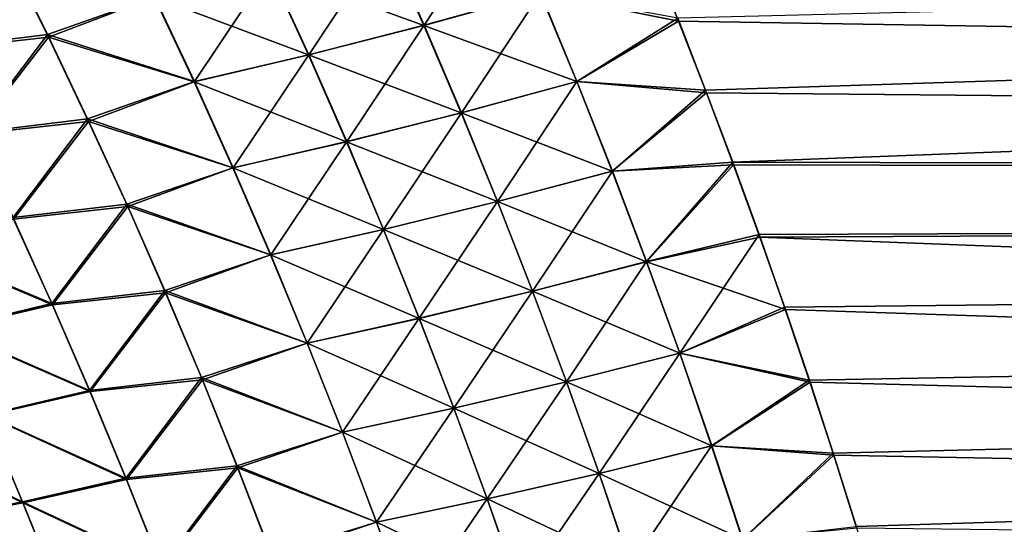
# Model space of a CAD drawing. Header units: metres. Extents: x -22 to 72, y -237 to 23.
# Tile 312 of 363: x 24.85 to 27.86, y 7.9 to 9.44. Entities that reach past the tile are written whole.
import ezdxf

# ---------------------------------------------------------------- set-up
doc = ezdxf.new("R2010")
doc.units = ezdxf.units.M
doc.layers.add('solid_509588_MEDIA_SW0001', color=7, linetype='CONTINUOUS')

msp = doc.modelspace()

# ---------------------------------------------------------------- linework, layer by layer
at = {"layer": 'solid_509588_MEDIA_SW0001'}
for points in [[(59.700001, 10.277775, 66.186966), (59.700001, 8.91359, 65.485588), (26.586912, 10.091457, 66.083633)], [(59.700001, 10.277775, 102.813034), (26.857971, 9.445384, 103.255928), (26.943516, 9.225739, 103.364937)], [(59.700001, 10.277775, 102.813034), (26.943516, 9.225739, 103.364937), (27.026466, 9.005344, 103.47113)], [(59.700001, 8.91359, 103.514412), (59.700001, 10.277775, 102.813034), (27.026466, 9.005344, 103.47113)], [(59.700001, 8.91359, 65.485588), (26.68107, 9.873339, 65.965782), (26.586912, 10.091457, 66.083633)], [(59.700001, 8.91359, 65.485588), (26.772305, 9.654941, 65.851082), (26.68107, 9.873339, 65.965782)], [(26.32362, 9.790065, 103.089394), (25.965399, 9.688694, 103.176819), (26.082638, 9.424022, 103.311203)], [(26.438423, 9.522679, 103.227646), (26.32362, 9.790065, 103.089394), (26.082638, 9.424022, 103.311203)], [(25.964241, 9.687961, 65.822815), (26.081789, 9.423442, 65.688515), (25.608675, 9.595079, 65.717438)], [(25.965399, 9.688694, 103.176819), (25.609726, 9.595799, 103.282219), (25.729357, 9.333507, 103.412682)], [(26.082638, 9.424022, 103.311203), (25.965399, 9.688694, 103.176819), (25.729357, 9.333507, 103.412682)], [(26.437496, 9.522087, 65.772057), (26.081789, 9.423442, 65.688515), (25.964241, 9.687961, 65.822815)], [(24.576872, 9.352141, 103.711708), (24.929987, 9.395387, 103.565475), (24.803482, 9.650135, 103.441391)], [(24.806393, 9.641533, 65.554436), (24.932894, 9.387089, 65.430618), (24.578125, 9.347492, 65.286224)], [(24.803482, 9.650135, 103.441391), (24.929987, 9.395387, 103.565475), (25.257584, 9.511634, 103.405312)], [(25.256634, 9.510926, 65.594383), (24.932894, 9.387089, 65.430618), (24.806393, 9.641533, 65.554436)], [(26.437496, 9.522087, 65.772057), (26.772305, 9.654941, 65.851082), (26.860659, 9.436201, 65.739456)], [(59.700001, 8.91359, 65.485588), (26.860659, 9.436201, 65.739456), (26.772305, 9.654941, 65.851082)], [(25.608675, 9.595079, 65.717438), (25.728584, 9.332938, 65.587059), (25.256634, 9.510926, 65.594383)], [(25.609726, 9.595799, 103.282219), (25.257584, 9.511634, 103.405312), (25.379549, 9.251384, 103.531799)], [(25.729357, 9.333507, 103.412682), (25.609726, 9.595799, 103.282219), (25.379549, 9.251384, 103.531799)], [(26.081789, 9.423442, 65.688515), (25.728584, 9.332938, 65.587059), (25.608675, 9.595079, 65.717438)], [(26.437496, 9.522087, 65.772057), (26.549355, 9.251598, 65.6371), (26.081789, 9.423442, 65.688515)], [(26.438423, 9.522679, 103.227646), (26.082638, 9.424022, 103.311203), (26.196537, 9.156157, 103.442497)], [(26.549948, 9.252048, 103.362679), (26.438423, 9.522679, 103.227646), (26.196537, 9.156157, 103.442497)], [(26.437496, 9.522087, 65.772057), (26.860659, 9.436201, 65.739456), (26.549355, 9.251598, 65.6371)], [(26.549948, 9.252048, 103.362679), (26.857971, 9.445384, 103.255928), (26.438423, 9.522679, 103.227646)], [(24.929987, 9.395387, 103.565475), (25.379549, 9.251384, 103.531799), (25.257584, 9.511634, 103.405312)], [(25.256634, 9.510926, 65.594383), (25.378853, 9.250826, 65.467972), (24.932894, 9.387089, 65.430618)], [(25.728584, 9.332938, 65.587059), (25.378853, 9.250826, 65.467972), (25.256634, 9.510926, 65.594383)], [(26.549355, 9.251598, 65.6371), (26.860659, 9.436201, 65.739456), (26.946255, 9.216966, 65.630775)], [(26.549948, 9.252048, 103.362679), (26.943516, 9.225739, 103.364937), (26.857971, 9.445384, 103.255928)], [(59.700001, 8.91359, 65.485588), (26.946255, 9.216966, 65.630775), (26.860659, 9.436201, 65.739456)], [(26.081789, 9.423442, 65.688515), (26.195997, 9.155718, 65.557297), (25.728584, 9.332938, 65.587059)], [(26.082638, 9.424022, 103.311203), (25.729357, 9.333507, 103.412682), (25.845585, 9.068083, 103.540169)], [(26.196537, 9.156157, 103.442497), (26.082638, 9.424022, 103.311203), (25.845585, 9.068083, 103.540169)], [(26.549355, 9.251598, 65.6371), (26.195997, 9.155718, 65.557297), (26.081789, 9.423442, 65.688515)], [(24.576872, 9.352141, 103.711708), (24.702789, 9.095306, 103.829666), (24.929987, 9.395387, 103.565475)], [(24.932894, 9.387089, 65.430618), (24.704128, 9.090882, 65.168411), (24.578125, 9.347492, 65.286224)], [(24.702789, 9.095306, 103.829666), (25.053061, 9.137653, 103.686905), (24.929987, 9.395387, 103.565475)], [(24.932894, 9.387089, 65.430618), (25.055981, 9.129653, 65.309441), (24.704128, 9.090882, 65.168411)], [(24.929987, 9.395387, 103.565475), (25.053061, 9.137653, 103.686905), (25.379549, 9.251384, 103.531799)], [(25.378853, 9.250826, 65.467972), (25.055981, 9.129653, 65.309441), (24.932894, 9.387089, 65.430618)], [(25.728584, 9.332938, 65.587059), (25.845095, 9.067652, 65.459648), (25.378853, 9.250826, 65.467972)], [(25.729357, 9.333507, 103.412682), (25.379549, 9.251384, 103.531799), (25.498053, 8.988066, 103.655418)], [(25.845585, 9.068083, 103.540169), (25.729357, 9.333507, 103.412682), (25.498053, 8.988066, 103.655418)], [(26.195997, 9.155718, 65.557297), (25.845095, 9.067652, 65.459648), (25.728584, 9.332938, 65.587059)], [(25.053061, 9.137653, 103.686905), (25.498053, 8.988066, 103.655418), (25.379549, 9.251384, 103.531799)], [(25.378853, 9.250826, 65.467972), (25.497612, 8.987643, 65.344414), (25.055981, 9.129653, 65.309441)], [(25.845095, 9.067652, 65.459648), (25.497612, 8.987643, 65.344414), (25.378853, 9.250826, 65.467972)], [(26.549355, 9.251598, 65.6371), (26.657848, 8.977876, 65.505417), (26.195997, 9.155718, 65.557297)], [(26.549948, 9.252048, 103.362679), (26.196537, 9.156157, 103.442497), (26.307026, 8.885124, 103.570618)], [(26.658119, 8.978196, 103.494431), (26.549948, 9.252048, 103.362679), (26.307026, 8.885124, 103.570618)], [(26.549355, 9.251598, 65.6371), (26.946255, 9.216966, 65.630775), (26.657848, 8.977876, 65.505417)], [(26.658119, 8.978196, 103.494431), (26.943516, 9.225739, 103.364937), (26.549948, 9.252048, 103.362679)], [(26.657848, 8.977876, 65.505417), (26.946255, 9.216966, 65.630775), (27.029217, 8.997074, 65.524948)], [(26.658119, 8.978196, 103.494431), (27.026466, 9.005344, 103.47113), (26.943516, 9.225739, 103.364937)], [(59.700001, 8.91359, 65.485588), (27.029217, 8.997074, 65.524948), (26.946255, 9.216966, 65.630775)], [(24.702789, 9.095306, 103.829666), (24.825144, 8.83556, 103.944992), (25.053061, 9.137653, 103.686905)], [(25.055981, 9.129653, 65.309441), (24.826576, 8.83135, 65.053215), (24.704128, 9.090882, 65.168411)], [(24.825144, 8.83556, 103.944992), (25.172644, 8.876954, 103.805595), (25.053061, 9.137653, 103.686905)], [(25.055981, 9.129653, 65.309441), (25.175579, 8.869244, 65.190994), (24.826576, 8.83135, 65.053215)], [(25.053061, 9.137653, 103.686905), (25.172644, 8.876954, 103.805595), (25.498053, 8.988066, 103.655418)], [(25.497612, 8.987643, 65.344414), (25.175579, 8.869244, 65.190994), (25.055981, 9.129653, 65.309441)], [(26.195997, 9.155718, 65.557297), (26.306782, 8.884812, 65.429237), (25.845095, 9.067652, 65.459648)], [(26.196537, 9.156157, 103.442497), (25.845585, 9.068083, 103.540169), (25.958344, 8.799546, 103.664589)], [(26.307026, 8.885124, 103.570618), (26.196537, 9.156157, 103.442497), (25.958344, 8.799546, 103.664589)], [(26.657848, 8.977876, 65.505417), (26.306782, 8.884812, 65.429237), (26.195997, 9.155718, 65.557297)], [(25.845095, 9.067652, 65.459648), (25.958126, 8.799241, 65.335274), (25.497612, 8.987643, 65.344414)], [(25.845585, 9.068083, 103.540169), (25.498053, 8.988066, 103.655418), (25.613029, 8.721698, 103.776093)], [(25.958344, 8.799546, 103.664589), (25.845585, 9.068083, 103.540169), (25.613029, 8.721698, 103.776093)], [(26.306782, 8.884812, 65.429237), (25.958126, 8.799241, 65.335274), (25.845095, 9.067652, 65.459648)], [(25.172644, 8.876954, 103.805595), (25.613029, 8.721698, 103.776093), (25.498053, 8.988066, 103.655418)], [(25.497612, 8.987643, 65.344414), (25.612839, 8.721399, 65.223793), (25.175579, 8.869244, 65.190994)], [(25.958126, 8.799241, 65.335274), (25.612839, 8.721399, 65.223793), (25.497612, 8.987643, 65.344414)], [(26.657848, 8.977876, 65.505417), (26.762903, 8.700953, 65.377106), (26.306782, 8.884812, 65.429237)], [(26.658119, 8.978196, 103.494431), (26.307026, 8.885124, 103.570618), (26.414034, 8.610952, 103.69548)], [(26.762869, 8.701156, 103.622803), (26.658119, 8.978196, 103.494431), (26.414034, 8.610952, 103.69548)], [(26.657848, 8.977876, 65.505417), (27.029217, 8.997074, 65.524948), (26.762903, 8.700953, 65.377106)], [(26.762869, 8.701156, 103.622803), (27.026466, 9.005344, 103.47113), (26.658119, 8.978196, 103.494431)], [(26.762869, 8.701156, 103.622803), (27.106924, 8.7841, 103.574577), (27.026466, 9.005344, 103.47113)], [(26.762903, 8.700953, 65.377106), (27.029217, 8.997074, 65.524948), (27.109665, 8.77636, 65.42186)], [(59.700001, 8.91359, 103.514412), (27.026466, 9.005344, 103.47113), (27.106924, 8.7841, 103.574577)], [(59.700001, 8.91359, 65.485588), (27.109665, 8.77636, 65.42186), (27.029217, 8.997074, 65.524948)], [(59.700001, 8.91359, 103.514412), (27.106924, 8.7841, 103.574577), (27.184969, 8.561919, 103.675339)], [(59.700001, 8.91359, 65.485588), (59.700001, 7.501849, 64.885658), (27.109665, 8.77636, 65.42186)], [(59.700001, 8.91359, 103.514412), (27.184969, 8.561919, 103.675339), (27.260431, 8.339074, 103.773293)], [(59.700001, 8.91359, 103.514412), (27.260431, 8.339074, 103.773293), (27.333309, 8.115613, 103.868446)], [(59.700001, 8.91359, 103.514412), (27.333309, 8.115613, 103.868446), (27.403685, 7.891457, 103.960854)], [(59.700001, 8.91359, 103.514412), (27.403685, 7.891457, 103.960854), (27.471643, 7.666525, 104.05056)], [(59.700001, 7.501849, 104.114342), (59.700001, 8.91359, 103.514412), (27.471643, 7.666525, 104.05056)], [(24.825144, 8.83556, 103.944992), (24.943874, 8.572916, 104.05761), (25.172644, 8.876954, 103.805595)], [(25.175579, 8.869244, 65.190994), (24.945398, 8.568913, 64.940727), (24.826576, 8.83135, 65.053215)], [(24.943874, 8.572916, 104.05761), (25.288668, 8.613304, 103.921471), (25.172644, 8.876954, 103.805595)], [(25.175579, 8.869244, 65.190994), (25.291622, 8.605877, 65.075348), (24.945398, 8.568913, 64.940727)], [(25.172644, 8.876954, 103.805595), (25.288668, 8.613304, 103.921471), (25.613029, 8.721698, 103.776093)], [(25.612839, 8.721399, 65.223793), (25.291622, 8.605877, 65.075348), (25.175579, 8.869244, 65.190994)], [(26.306782, 8.884812, 65.429237), (26.414072, 8.610755, 65.304428), (25.958126, 8.799241, 65.335274)], [(26.307026, 8.885124, 103.570618), (25.958344, 8.799546, 103.664589), (26.067566, 8.527926, 103.785873)], [(26.414034, 8.610952, 103.69548), (26.307026, 8.885124, 103.570618), (26.067566, 8.527926, 103.785873)], [(26.762903, 8.700953, 65.377106), (26.414072, 8.610755, 65.304428), (26.306782, 8.884812, 65.429237)], [(24.504744, 8.757522, 104.120575), (24.943874, 8.572916, 104.05761), (24.825144, 8.83556, 103.944992)], [(24.826576, 8.83135, 65.053215), (24.945398, 8.568913, 64.940727), (24.505573, 8.754805, 64.878342)], [(25.958126, 8.799241, 65.335274), (26.067608, 8.527735, 65.214043), (25.612839, 8.721399, 65.223793)], [(25.958344, 8.799546, 103.664589), (25.613029, 8.721698, 103.776093), (25.724417, 8.452307, 103.893738)], [(26.067566, 8.527926, 103.785873), (25.958344, 8.799546, 103.664589), (25.724417, 8.452307, 103.893738)], [(26.414072, 8.610755, 65.304428), (26.067608, 8.527735, 65.214043), (25.958126, 8.799241, 65.335274)], [(26.864145, 8.420985, 103.747711), (27.106924, 8.7841, 103.574577), (26.762869, 8.701156, 103.622803)], [(26.762903, 8.700953, 65.377106), (27.109665, 8.77636, 65.42186), (27.187702, 8.554686, 65.321434)], [(26.864145, 8.420985, 103.747711), (27.184969, 8.561919, 103.675339), (27.106924, 8.7841, 103.574577)], [(59.700001, 7.501849, 64.885658), (27.187702, 8.554686, 65.321434), (27.109665, 8.77636, 65.42186)], [(24.504744, 8.757522, 104.120575), (24.624802, 8.49657, 104.22879), (24.943874, 8.572916, 104.05761)], [(24.945398, 8.568913, 64.940727), (24.625742, 8.494022, 64.77021), (24.505573, 8.754805, 64.878342)], [(25.288668, 8.613304, 103.921471), (25.724417, 8.452307, 103.893738), (25.613029, 8.721698, 103.776093)], [(25.612839, 8.721399, 65.223793), (25.724463, 8.45212, 65.106186), (25.291622, 8.605877, 65.075348)], [(26.067608, 8.527735, 65.214043), (25.724463, 8.45212, 65.106186), (25.612839, 8.721399, 65.223793)], [(26.762869, 8.701156, 103.622803), (26.414034, 8.610952, 103.69548), (26.517511, 8.333699, 103.816994)], [(26.762903, 8.700953, 65.377106), (26.864458, 8.420883, 65.252243), (26.414072, 8.610755, 65.304428)], [(26.864145, 8.420985, 103.747711), (26.762869, 8.701156, 103.622803), (26.517511, 8.333699, 103.816994)], [(26.762903, 8.700953, 65.377106), (27.187702, 8.554686, 65.321434), (26.864458, 8.420883, 65.252243)], [(24.943874, 8.572916, 104.05761), (25.05892, 8.307399, 104.167435), (25.288668, 8.613304, 103.921471)], [(25.291622, 8.605877, 65.075348), (25.06053, 8.303592, 64.831024), (24.945398, 8.568913, 64.940727)], [(25.05892, 8.307399, 104.167435), (25.401075, 8.34673, 104.034447), (25.288668, 8.613304, 103.921471)], [(25.291622, 8.605877, 65.075348), (25.404041, 8.339581, 64.962578), (25.06053, 8.303592, 64.831024)], [(25.288668, 8.613304, 103.921471), (25.401075, 8.34673, 104.034447), (25.724417, 8.452307, 103.893738)], [(25.724463, 8.45212, 65.106186), (25.404041, 8.339581, 64.962578), (25.291622, 8.605877, 65.075348)], [(26.414034, 8.610952, 103.69548), (26.067566, 8.527926, 103.785873), (26.173199, 8.253278, 103.903923)], [(26.414072, 8.610755, 65.304428), (26.517807, 8.333601, 65.182961), (26.067608, 8.527735, 65.214043)], [(26.517511, 8.333699, 103.816994), (26.414034, 8.610952, 103.69548), (26.173199, 8.253278, 103.903923)], [(26.864458, 8.420883, 65.252243), (26.517807, 8.333601, 65.182961), (26.414072, 8.610755, 65.304428)], [(24.624802, 8.49657, 104.22879), (25.05892, 8.307399, 104.167435), (24.943874, 8.572916, 104.05761)], [(24.945398, 8.568913, 64.940727), (25.06053, 8.303592, 64.831024), (24.625742, 8.494022, 64.77021)], [(26.864145, 8.420985, 103.747711), (27.260431, 8.339074, 103.773293), (27.184969, 8.561919, 103.675339)], [(26.864458, 8.420883, 65.252243), (27.187702, 8.554686, 65.321434), (27.263126, 8.332412, 65.223824)], [(59.700001, 7.501849, 64.885658), (27.263126, 8.332412, 65.223824), (27.187702, 8.554686, 65.321434)], [(26.067566, 8.527926, 103.785873), (25.724417, 8.452307, 103.893738), (25.832157, 8.179944, 104.00827)], [(26.067608, 8.527735, 65.214043), (26.173481, 8.253183, 65.096031), (25.724463, 8.45212, 65.106186)], [(26.173199, 8.253278, 103.903923), (26.067566, 8.527926, 103.785873), (25.832157, 8.179944, 104.00827)], [(26.517807, 8.333601, 65.182961), (26.173481, 8.253183, 65.096031), (26.067608, 8.527735, 65.214043)], [(24.624802, 8.49657, 104.22879), (24.741142, 8.232836, 104.334328), (25.05892, 8.307399, 104.167435)], [(25.06053, 8.303592, 64.831024), (24.742189, 8.230449, 64.664742), (24.625742, 8.494022, 64.77021)], [(25.401075, 8.34673, 104.034447), (25.832157, 8.179944, 104.00827), (25.724417, 8.452307, 103.893738)], [(25.724463, 8.45212, 65.106186), (25.832424, 8.179853, 64.991684), (25.404041, 8.339581, 64.962578)], [(26.173481, 8.253183, 65.096031), (25.832424, 8.179853, 64.991684), (25.724463, 8.45212, 65.106186)], [(26.864145, 8.420985, 103.747711), (26.517511, 8.333699, 103.816994), (26.617403, 8.053424, 103.935059)], [(26.864458, 8.420883, 65.252243), (26.96246, 8.137728, 65.130936), (26.517807, 8.333601, 65.182961)], [(26.961897, 8.137748, 103.869049), (26.864145, 8.420985, 103.747711), (26.617403, 8.053424, 103.935059)], [(26.961897, 8.137748, 103.869049), (27.260431, 8.339074, 103.773293), (26.864145, 8.420985, 103.747711)], [(26.864458, 8.420883, 65.252243), (27.263126, 8.332412, 65.223824), (26.96246, 8.137728, 65.130936)], [(25.05892, 8.307399, 104.167435), (25.170227, 8.039054, 104.274376), (25.401075, 8.34673, 104.034447)], [(25.170227, 8.039054, 104.274376), (25.509815, 8.077284, 104.144447), (25.401075, 8.34673, 104.034447)], [(25.401075, 8.34673, 104.034447), (25.509815, 8.077284, 104.144447), (25.832157, 8.179944, 104.00827)], [(25.404041, 8.339581, 64.962578), (25.171913, 8.035432, 64.724197), (25.06053, 8.303592, 64.831024)], [(25.404041, 8.339581, 64.962578), (25.512781, 8.070404, 64.852791), (25.171913, 8.035432, 64.724197)], [(25.832424, 8.179853, 64.991684), (25.512781, 8.070404, 64.852791), (25.404041, 8.339581, 64.962578)], [(26.517511, 8.333699, 103.816994), (26.173199, 8.253278, 103.903923), (26.275192, 7.975658, 104.018646)], [(26.517807, 8.333601, 65.182961), (26.617933, 8.053406, 65.064934), (26.173481, 8.253183, 65.096031)], [(26.617403, 8.053424, 103.935059), (26.517511, 8.333699, 103.816994), (26.275192, 7.975658, 104.018646)], [(26.96246, 8.137728, 65.130936), (26.617933, 8.053406, 65.064934), (26.517807, 8.333601, 65.182961)], [(26.961897, 8.137748, 103.869049), (27.333309, 8.115613, 103.868446), (27.260431, 8.339074, 103.773293)], [(26.96246, 8.137728, 65.130936), (27.263126, 8.332412, 65.223824), (27.335928, 8.109597, 65.129028)], [(59.700001, 7.501849, 64.885658), (27.335928, 8.109597, 65.129028), (27.263126, 8.332412, 65.223824)], [(24.741142, 8.232836, 104.334328), (25.170227, 8.039054, 104.274376), (25.05892, 8.307399, 104.167435)], [(25.06053, 8.303592, 64.831024), (25.171913, 8.035432, 64.724197), (24.742189, 8.230449, 64.664742)], [(26.173199, 8.253278, 103.903923), (25.832157, 8.179944, 104.00827), (25.936205, 7.904665, 104.119591)], [(26.173481, 8.253183, 65.096031), (26.27569, 7.975643, 64.981339), (25.832424, 8.179853, 64.991684)], [(26.275192, 7.975658, 104.018646), (26.173199, 8.253278, 103.903923), (25.936205, 7.904665, 104.119591)], [(26.617933, 8.053406, 65.064934), (26.27569, 7.975643, 64.981339), (26.173481, 8.253183, 65.096031)], [(24.742189, 8.230449, 64.664742), (24.854856, 7.964126, 64.562027), (24.429239, 8.169793, 64.484665)], [(24.429283, 8.169629, 104.515396), (24.853716, 7.966367, 104.437111), (24.741142, 8.232836, 104.334328)], [(24.741142, 8.232836, 104.334328), (24.853716, 7.966367, 104.437111), (25.170227, 8.039054, 104.274376)], [(25.171913, 8.035432, 64.724197), (24.854856, 7.964126, 64.562027), (24.742189, 8.230449, 64.664742)], [(24.854856, 7.964126, 64.562027), (24.543234, 7.904867, 64.385948), (24.429239, 8.169793, 64.484665)], [(24.429283, 8.169629, 104.515396), (24.543125, 7.904624, 104.614113), (24.853716, 7.966367, 104.437111)], [(25.509815, 8.077284, 104.144447), (25.936205, 7.904665, 104.119591), (25.832157, 8.179944, 104.00827)], [(25.832424, 8.179853, 64.991684), (25.936668, 7.904652, 64.880386), (25.512781, 8.070404, 64.852791)], [(26.27569, 7.975643, 64.981339), (25.936668, 7.904652, 64.880386), (25.832424, 8.179853, 64.991684)], [(26.961897, 8.137748, 103.869049), (26.617403, 8.053424, 103.935059), (26.713667, 7.770185, 104.049583)], [(26.96246, 8.137728, 65.130936), (27.056856, 7.851545, 65.013283), (26.617933, 8.053406, 65.064934)], [(27.056076, 7.851504, 103.986732), (26.961897, 8.137748, 103.869049), (26.713667, 7.770185, 104.049583)], [(27.056076, 7.851504, 103.986732), (27.333309, 8.115613, 103.868446), (26.961897, 8.137748, 103.869049)], [(26.96246, 8.137728, 65.130936), (27.335928, 8.109597, 65.129028), (27.056856, 7.851545, 65.013283)], [(27.056076, 7.851504, 103.986732), (27.403685, 7.891457, 103.960854), (27.333309, 8.115613, 103.868446)], [(27.056856, 7.851545, 65.013283), (27.335928, 8.109597, 65.129028), (27.406206, 7.886129, 65.036987)], [(59.700001, 7.501849, 64.885658), (27.406206, 7.886129, 65.036987), (27.335928, 8.109597, 65.129028)], [(25.170227, 8.039054, 104.274376), (25.277748, 7.767934, 104.378349), (25.509815, 8.077284, 104.144447)], [(25.277748, 7.767934, 104.378349), (25.614836, 7.805017, 104.251366), (25.509815, 8.077284, 104.144447)], [(25.509815, 8.077284, 104.144447), (25.614836, 7.805017, 104.251366), (25.936205, 7.904665, 104.119591)], [(25.512781, 8.070404, 64.852791), (25.279497, 7.764482, 64.620323), (25.171913, 8.035432, 64.724197)], [(25.512781, 8.070404, 64.852791), (25.61779, 7.798395, 64.746063), (25.279497, 7.764482, 64.620323)], [(25.936668, 7.904652, 64.880386), (25.61779, 7.798395, 64.746063), (25.512781, 8.070404, 64.852791)], [(26.617403, 8.053424, 103.935059), (26.275192, 7.975658, 104.018646), (26.373499, 7.695122, 104.129951)], [(26.617933, 8.053406, 65.064934), (26.714399, 7.770226, 64.950424), (26.27569, 7.975643, 64.981339)], [(26.713667, 7.770185, 104.049583), (26.617403, 8.053424, 103.935059), (26.373499, 7.695122, 104.129951)], [(27.056856, 7.851545, 65.013283), (26.714399, 7.770226, 64.950424), (26.617933, 8.053406, 65.064934)], [(24.853716, 7.966367, 104.437111), (25.277748, 7.767934, 104.378349), (25.170227, 8.039054, 104.274376)], [(25.171913, 8.035432, 64.724197), (25.279497, 7.764482, 64.620323), (24.854856, 7.964126, 64.562027)], [(24.543125, 7.904624, 104.614113), (24.962467, 7.69721, 104.537041), (24.853716, 7.966367, 104.437111)], [(24.854856, 7.964126, 64.562027), (24.963694, 7.6951, 64.462151), (24.543234, 7.904867, 64.385948)], [(24.853716, 7.966367, 104.437111), (24.962467, 7.69721, 104.537041), (25.277748, 7.767934, 104.378349)], [(25.279497, 7.764482, 64.620323), (24.963694, 7.6951, 64.462151), (24.854856, 7.964126, 64.562027)], [(26.275192, 7.975658, 104.018646), (25.936205, 7.904665, 104.119591), (26.036507, 7.626523, 104.227615)], [(26.27569, 7.975643, 64.981339), (26.374186, 7.695165, 64.870056), (25.936668, 7.904652, 64.880386)], [(26.373499, 7.695122, 104.129951), (26.275192, 7.975658, 104.018646), (26.036507, 7.626523, 104.227615)], [(26.714399, 7.770226, 64.950424), (26.374186, 7.695165, 64.870056), (26.27569, 7.975643, 64.981339)], [(24.543125, 7.904624, 104.614113), (24.653114, 7.63702, 104.710106), (24.962467, 7.69721, 104.537041)], [(24.963694, 7.6951, 64.462151), (24.653362, 7.637323, 64.289948), (24.543234, 7.904867, 64.385948)], [(25.614836, 7.805017, 104.251366), (26.036507, 7.626523, 104.227615), (25.936205, 7.904665, 104.119591)], [(25.936668, 7.904652, 64.880386), (26.037148, 7.626566, 64.772385), (25.61779, 7.798395, 64.746063)], [(26.374186, 7.695165, 64.870056), (26.037148, 7.626566, 64.772385), (25.936668, 7.904652, 64.880386)]]:
    msp.add_3dface(points, dxfattribs=at)

doc.saveas('drawing.dxf')
